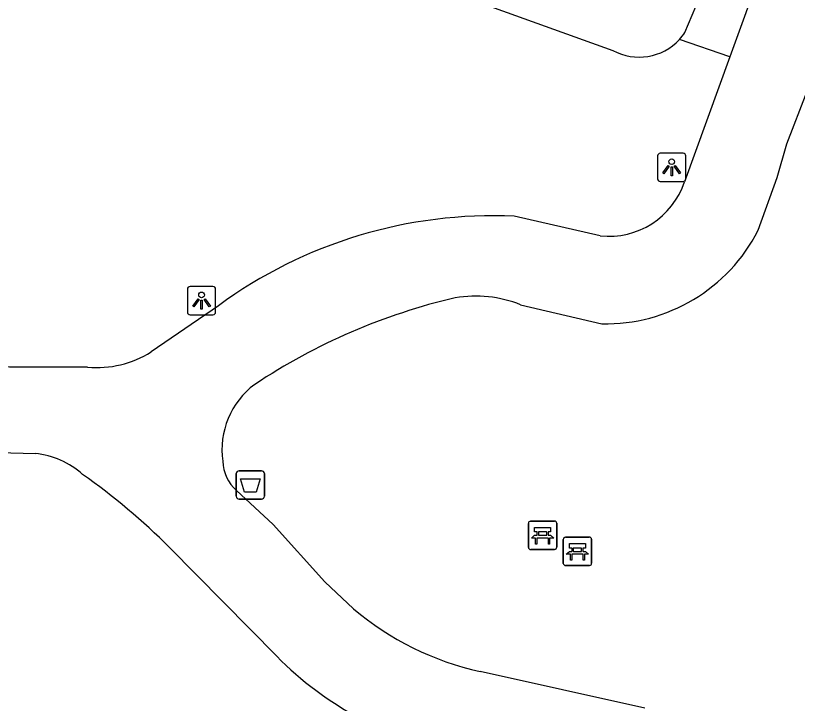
# Model space of a CAD drawing. Extents: x 155275 to 156263, y 382654 to 383635.
# Drawn here: x 155954.46 to 155982.06, y 383010.43 to 383034.7 of the extents above; entities that cross this region are included whole.
import ezdxf

# ---------------------------------------------------------------- set-up
doc = ezdxf.new("R2010")
doc.units = 0
for name, color, linetype in [('IMGEO_Afvalbak', 7, 'Continuous'), ('IMGEO_Bank', 7, 'Continuous'), ('IMGEO_Berm_groen', 7, 'Continuous'), ('IMGEO_Fietspad_gesloten', 7, 'Continuous'), ('IMGEO_Lichtpunt', 7, 'Continuous'), ('IMGEO_Loofbos', 7, 'Continuous')]:
    doc.layers.add(name, color=color, linetype=linetype)

msp = doc.modelspace()

# ---------------------------------------------------------------- linework, layer by layer
at = {"layer": 'IMGEO_Afvalbak'}
for p, q in [((155962.251, 383017.741), (155962.251, 383018.541)), ((155962.251, 383018.541), (155962.251, 383017.741)), ((155962.351, 383018.641), (155963.141, 383018.641)), ((155963.141, 383018.641), (155962.351, 383018.641)), ((155963.241, 383018.541), (155963.241, 383017.741)), ((155963.241, 383017.741), (155963.241, 383018.541)), ((155963.141, 383017.641), (155962.351, 383017.641)), ((155962.351, 383017.641), (155963.141, 383017.641))]:
    msp.add_line(p, q, dxfattribs=at)
msp.add_lwpolyline([(155962.394, 383018.355), (155963.098, 383018.355), (155962.949, 383017.885), (155962.543, 383017.885), (155962.394, 383018.355)], dxfattribs=at)
for centre, start, end in [((155962.351, 383018.541), 90, 180), ((155962.351, 383018.541), 90, 180), ((155963.141, 383018.541), 0, 90), ((155963.141, 383018.541), 360, 90), ((155962.351, 383017.741), 180, 270), ((155962.351, 383017.741), 180, 270), ((155963.141, 383017.741), 270, 0), ((155963.141, 383017.741), 270, 0)]:
    msp.add_arc(centre, 0.1, start, end, dxfattribs=at)
at = {"layer": 'IMGEO_Bank'}
for p, q in [((155972.565, 383015.939), (155972.565, 383016.78)), ((155972.565, 383016.78), (155972.565, 383015.939)), ((155972.64, 383016.864), (155973.481, 383016.864)), ((155973.481, 383016.864), (155972.64, 383016.864)), ((155973.565, 383016.789), (155973.565, 383015.948)), ((155973.565, 383015.948), (155973.565, 383016.789)), ((155972.874, 383016.37), (155972.874, 383016.476)), ((155972.918, 383016.476), (155972.918, 383016.37)), ((155973.206, 383016.482), (155972.924, 383016.482)), ((155972.924, 383016.364), (155973.206, 383016.364)), ((155973.212, 383016.37), (155973.212, 383016.476)), ((155973.256, 383016.476), (155973.256, 383016.37)), ((155973.262, 383016.262), (155972.869, 383016.262)), ((155973.795, 383015.373), (155973.795, 383016.214)), ((155973.795, 383016.214), (155973.795, 383015.373)), ((155973.87, 383016.298), (155974.711, 383016.298)), ((155974.711, 383016.298), (155973.87, 383016.298)), ((155974.795, 383016.223), (155974.795, 383015.382)), ((155974.795, 383015.382), (155974.795, 383016.223)), ((155973.49, 383015.864), (155972.649, 383015.864)), ((155972.649, 383015.864), (155973.49, 383015.864)), ((155974.104, 383015.804), (155974.104, 383015.91)), ((155974.148, 383015.91), (155974.148, 383015.804)), ((155974.436, 383015.916), (155974.154, 383015.916)), ((155974.154, 383015.798), (155974.436, 383015.798)), ((155974.442, 383015.804), (155974.442, 383015.91)), ((155974.486, 383015.91), (155974.486, 383015.804)), ((155974.492, 383015.696), (155974.099, 383015.696)), ((155974.72, 383015.298), (155973.879, 383015.298)), ((155973.879, 383015.298), (155974.72, 383015.298))]:
    msp.add_line(p, q, dxfattribs=at)
for points in [[(155972.868, 383016.482), (155972.782, 383016.482), (155972.782, 383016.643), (155973.345, 383016.643), (155973.345, 383016.482), (155973.262, 383016.482)], [(155972.812, 383016.262), (155972.67, 383016.262), (155972.782, 383016.364), (155972.868, 383016.364)], [(155973.262, 383016.364), (155973.345, 383016.364), (155973.457, 383016.262), (155973.318, 383016.262)], [(155972.862, 383016.255), (155972.862, 383016.048), (155972.819, 383016.048), (155972.819, 383016.255)], [(155973.312, 383016.255), (155973.312, 383016.048), (155973.268, 383016.048), (155973.268, 383016.255)], [(155974.098, 383015.916), (155974.012, 383015.916), (155974.012, 383016.077), (155974.575, 383016.077), (155974.575, 383015.916), (155974.492, 383015.916)], [(155974.042, 383015.696), (155973.9, 383015.696), (155974.012, 383015.798), (155974.098, 383015.798)], [(155974.492, 383015.798), (155974.575, 383015.798), (155974.687, 383015.696), (155974.548, 383015.696)], [(155974.092, 383015.689), (155974.092, 383015.482), (155974.049, 383015.482), (155974.049, 383015.689)], [(155974.542, 383015.689), (155974.542, 383015.482), (155974.498, 383015.482), (155974.498, 383015.689)]]:
    msp.add_lwpolyline(points, dxfattribs=at)
for centre, radius, start, end in [((155972.643, 383016.786), 0.0779, 92.4484, 184.2845), ((155972.643, 383016.786), 0.0779, 92.4484, 184.2845), ((155973.487, 383016.786), 0.0779, 2.4484, 94.2845), ((155973.487, 383016.786), 0.0779, 2.4484, 94.2845), ((155972.867, 383016.475), 0.00671, 2.8957, 87.1043), ((155972.867, 383016.371), 0.00671, 272.8957, 357.1043), ((155972.924, 383016.475), 0.00671, 92.8957, 177.1043), ((155972.924, 383016.371), 0.00671, 182.8957, 267.1043), ((155973.206, 383016.475), 0.00671, 2.8957, 87.1043), ((155973.206, 383016.371), 0.00671, 272.8957, 357.1043), ((155973.263, 383016.475), 0.00671, 92.8957, 177.1043), ((155973.263, 383016.371), 0.00671, 182.8957, 267.1043), ((155972.812, 383016.255), 0.00671, 2.8957, 87.1043), ((155972.869, 383016.255), 0.00671, 92.8957, 177.1043), ((155973.261, 383016.255), 0.00671, 2.8957, 87.1043), ((155973.318, 383016.255), 0.00671, 92.8957, 177.1043), ((155973.873, 383016.22), 0.0779, 92.4484, 184.2845), ((155973.873, 383016.22), 0.0779, 92.4484, 184.2845), ((155974.717, 383016.22), 0.0779, 2.4484, 94.2845), ((155974.717, 383016.22), 0.0779, 2.4484, 94.2845), ((155972.643, 383015.942), 0.0779, 182.4484, 274.2845), ((155972.643, 383015.942), 0.0779, 182.4484, 274.2845), ((155973.487, 383015.942), 0.0779, 272.4484, 4.2845), ((155973.487, 383015.942), 0.0779, 272.4484, 4.2845), ((155974.097, 383015.909), 0.00671, 2.8957, 87.1043), ((155974.097, 383015.805), 0.00671, 272.8957, 357.1043), ((155974.154, 383015.909), 0.00671, 92.8957, 177.1043), ((155974.154, 383015.805), 0.00671, 182.8957, 267.1043), ((155974.436, 383015.909), 0.00671, 2.8957, 87.1043), ((155974.436, 383015.805), 0.00671, 272.8957, 357.1043), ((155974.493, 383015.909), 0.00671, 92.8957, 177.1043), ((155974.493, 383015.805), 0.00671, 182.8957, 267.1043), ((155974.042, 383015.689), 0.00671, 2.8957, 87.1043), ((155974.099, 383015.689), 0.00671, 92.8957, 177.1043), ((155974.491, 383015.689), 0.00671, 2.8957, 87.1043), ((155974.548, 383015.689), 0.00671, 92.8957, 177.1043), ((155973.873, 383015.376), 0.0779, 182.4484, 274.2845), ((155973.873, 383015.376), 0.0779, 182.4484, 274.2845), ((155974.717, 383015.376), 0.0779, 272.4484, 4.2845), ((155974.717, 383015.376), 0.0779, 272.4484, 4.2845)]:
    msp.add_arc(centre, radius, start, end, dxfattribs=at)
at = {"layer": 'IMGEO_Berm_groen'}
for points in [[(155978.091, 383034.112), (155978.606, 383035.346)], [(155979.672, 383033.243), (155977.894, 383033.859)]]:
    msp.add_lwpolyline(points, dxfattribs=at)
msp.add_arc((155976.433, 383035.2), 1.984, 317.4576, 326.7298, dxfattribs=at)
at = {"layer": 'IMGEO_Fietspad_gesloten'}
for points in [[(155980.647, 383039.171), (155981.08, 383037.122), (155980.816, 383036.396), (155979.672, 383033.243)], [(155979.672, 383033.243), (155978.075, 383028.843)], [(155980.676, 383027.127), (155981.349, 383028.996), (155981.689, 383030.178), (155982.407, 383032.043)], [(155975.101, 383026.935), (155972.065, 383027.622)], [(155961.619, 383024.467), (155959.247, 383022.834)], [(155972.289, 383024.498), (155975.159, 383023.827)], [(155956.998, 383022.3), (155954.247, 383022.296), (155944.248, 383022.663)], [(155944.834, 383019.53), (155955.153, 383019.25)], [(155966.389, 383013.773), (155965.38, 383014.728), (155963.548, 383016.751), (155962.256, 383017.943)], [(155959.896, 383015.934), (155963.677, 383012.096)], [(155976.67, 383010.265), (155970.863, 383011.562)]]:
    msp.add_lwpolyline(points, dxfattribs=at)
for centre, radius, start, end in [((155975.414, 383029.718), 2.801, 263.5771, 341.7882), ((155971.313, 383011.242), 16.397, 87.3703, 126.2415), ((155975.278, 383029.89), 6.065, 268.8792, 332.8924), ((155974.925, 383003.573), 21.742, 103.1428, 123.5801), ((155970.691, 383020.487), 4.318, 68.2744, 99.4596), ((155957.328, 383025.912), 3.627, 264.7754, 301.9384), ((155964.625, 383019.379), 2.882, 126.7883, 188.014), ((155954.848, 383016.291), 2.975, 48.3292, 84.1213), ((155963.251, 383019.04), 1.481, 182.4507, 227.8073), ((155942.76, 382998.653), 24.337, 45.2425, 54.6927), ((155973.014, 383021.547), 10.214, 229.5619, 257.842), ((155972.382, 383020.705), 12.243, 224.6823, 258.9005)]:
    msp.add_arc(centre, radius, start, end, dxfattribs=at)
at = {"layer": 'IMGEO_Lichtpunt'}
for p, q in [((155977.125, 383029.751), (155977.125, 383028.944)), ((155977.125, 383029.751), (155977.125, 383028.944)), ((155978.027, 383029.846), (155977.219, 383029.846)), ((155978.027, 383029.846), (155977.219, 383029.846)), ((155978.121, 383028.944), (155978.121, 383029.751)), ((155978.121, 383028.944), (155978.121, 383029.751)), ((155977.219, 383028.85), (155978.027, 383028.85)), ((155977.219, 383028.85), (155978.027, 383028.85)), ((155960.525, 383025.049), (155960.525, 383024.242)), ((155960.525, 383025.049), (155960.525, 383024.242)), ((155961.427, 383025.144), (155960.619, 383025.144)), ((155961.427, 383025.144), (155960.619, 383025.144)), ((155961.521, 383024.242), (155961.521, 383025.049)), ((155961.521, 383024.242), (155961.521, 383025.049)), ((155960.619, 383024.148), (155961.427, 383024.148)), ((155960.619, 383024.148), (155961.427, 383024.148))]:
    msp.add_line(p, q, dxfattribs=at)
for points in [[(155977.499, 383029.415), (155977.538, 383029.387), (155977.35, 383029.125), (155977.312, 383029.152), (155977.499, 383029.415)], [(155977.601, 383029.367), (155977.648, 383029.367), (155977.648, 383029.045), (155977.601, 383029.045), (155977.601, 383029.367)], [(155977.711, 383029.387), (155977.749, 383029.414), (155977.936, 383029.152), (155977.897, 383029.124), (155977.711, 383029.387)], [(155960.899, 383024.713), (155960.938, 383024.685), (155960.75, 383024.423), (155960.712, 383024.45), (155960.899, 383024.713)], [(155961.001, 383024.665), (155961.048, 383024.665), (155961.048, 383024.343), (155961.001, 383024.343), (155961.001, 383024.665)], [(155961.111, 383024.685), (155961.149, 383024.712), (155961.336, 383024.45), (155961.297, 383024.422), (155961.111, 383024.685)]]:
    msp.add_lwpolyline(points, dxfattribs=at)
for centre in [(155977.624, 383029.549), (155961.024, 383024.847)]:
    msp.add_circle(centre, 0.0994, dxfattribs=at)
for centre, start, end in [((155977.219, 383029.751), 90, 180), ((155977.219, 383029.751), 90, 180), ((155978.027, 383029.751), 0, 90), ((155978.027, 383029.751), 0, 90), ((155977.219, 383028.944), 180, 270), ((155977.219, 383028.944), 180, 270), ((155978.027, 383028.944), 270, 0), ((155978.027, 383028.944), 270, 360), ((155960.619, 383025.049), 90, 180), ((155960.619, 383025.049), 90, 180), ((155961.427, 383025.049), 0, 90), ((155961.427, 383025.049), 0, 90), ((155960.619, 383024.242), 180, 270), ((155960.619, 383024.242), 180, 270), ((155961.427, 383024.242), 270, 0), ((155961.427, 383024.242), 270, 360)]:
    msp.add_arc(centre, 0.0946, start, end, dxfattribs=at)
at = {"layer": 'IMGEO_Loofbos'}
msp.add_lwpolyline([(155859.737, 383076.199), (155865.3, 383074.216), (155892.593, 383064.019), (155912.4, 383056.746), (155939.054, 383047.189), (155966.873, 383036.607), (155975.546, 383033.476)], dxfattribs=at)
msp.add_arc((155976.475, 383035.167), 1.93, 241.2116, 317.3171, dxfattribs=at)

doc.saveas('drawing.dxf')
